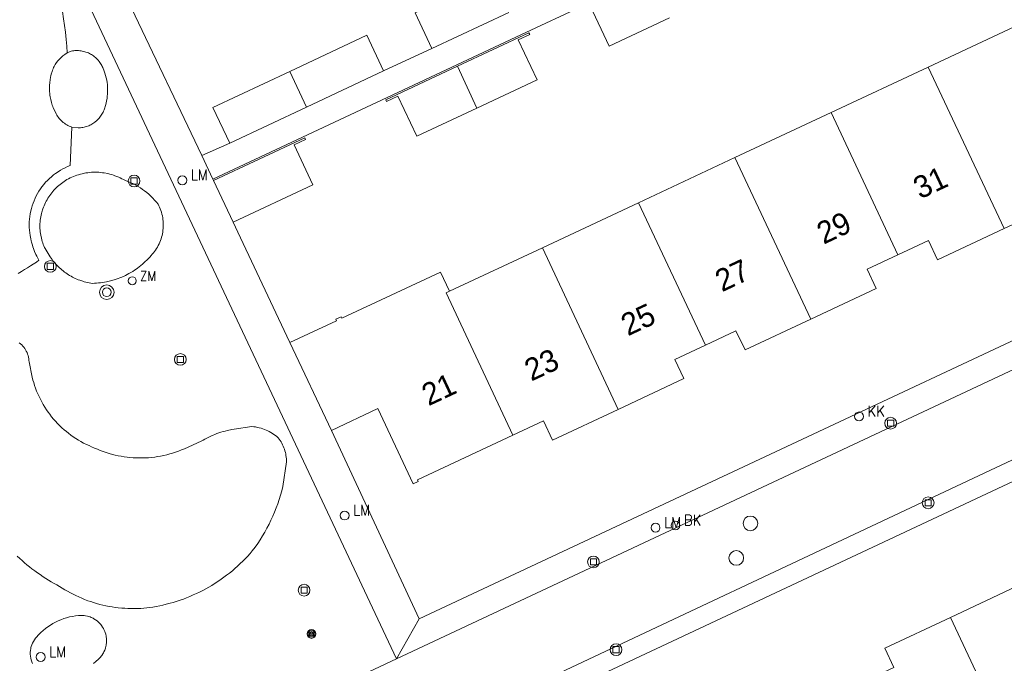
# Model space of a CAD drawing. Header units: metres. Extents: x 138165 to 154469, y 480134 to 494189.
# Tile 541 of 656: x 146613 to 146669, y 486643 to 486679. Entities that reach past the tile are written whole.
import ezdxf

# ---------------------------------------------------------------- set-up
doc = ezdxf.new("R2010")
doc.units = ezdxf.units.M
doc.header["$LTSCALE"] = 0.001
doc.header["$MEASUREMENT"] = 0
for name, color, linetype, lineweight in [('Level 5', 7, 'Continuous', 0), ('TOP-L-topo objecten punt', 7, 'Continuous', 0), ('TOP-L-topo objecten vlak', 7, 'Continuous', 0), ('TOP-T-topo huisnummering naamgeving', 7, 'Continuous', 0)]:
    doc.layers.add(name, color=color, linetype=linetype, lineweight=lineweight)
doc.styles.add('Style-INTL_ISO', font='INTL_ISO.shx')
doc.styles.add('Style-STANDARD', font='STANDARD.shx')

# ---------------------------------------------------------------- blocks, each defined once
blk = doc.blocks.new('24')
at = {"layer": 'TOP-L-topo objecten punt', "color": 7, "linetype": 'Continuous', "lineweight": 0}
for radius in [0.025, 0.0182, 0.0115, 0.005]:
    blk.add_circle((0, 0), radius, dxfattribs=at)
blk = doc.blocks.new('304')
at = {"layer": 'TOP-L-topo objecten punt', "color": 7, "linetype": 'Continuous', "lineweight": 0}
blk.add_circle((0, 0), 0.0225, dxfattribs=at)
at = {"layer": 'TOP-L-topo objecten punt', "color": 7, "linetype": 'Continuous', "lineweight": 0, "style": 'Style-STANDARD'}
blk.add_text('ZM', height=0.054, dxfattribs=at).set_placement((0.0435, 0))
blk = doc.blocks.new('39')
at = {"layer": 'TOP-L-topo objecten punt', "color": 7, "linetype": 'Continuous', "lineweight": 0}
for p, q in [((0.0175, 0.0175), (-0.0175, 0.0175)), ((-0.0175, 0.0175), (-0.0175, -0.0175)), ((0.0175, 0.0175), (0.0175, -0.0175)), ((0.0175, -0.0175), (-0.0175, -0.0175))]:
    blk.add_line(p, q, dxfattribs=at)
blk.add_circle((0, 0), 0.0332, dxfattribs=at)
blk = doc.blocks.new('*U13')
at = {"layer": 'Level 5', "color": 7, "linetype": 'Continuous', "lineweight": 0}
blk.add_circle((0, 0), 0.0415, dxfattribs=at)
blk = doc.blocks.new('150')
at = {"layer": 'Level 5', "color": 7, "linetype": 'Continuous', "lineweight": 0}
blk.add_blockref('*U13', (0, 0), dxfattribs=at)
blk = doc.blocks.new('72')
at = {"layer": 'TOP-L-topo objecten punt', "color": 7, "linetype": 'Continuous', "lineweight": 0}
blk.add_circle((0, 0), 0.025, dxfattribs=at)
at = {"layer": 'TOP-L-topo objecten punt', "color": 7, "linetype": 'Continuous', "lineweight": 0, "style": 'Style-STANDARD'}
blk.add_text('BK', height=0.06, dxfattribs=at).set_placement((0.0483, 0))
blk = doc.blocks.new('16')
at = {"layer": 'TOP-L-topo objecten punt', "color": 7, "linetype": 'Continuous', "lineweight": 0}
blk.add_circle((0, 0), 0.025, dxfattribs=at)
at = {"layer": 'TOP-L-topo objecten punt', "color": 7, "linetype": 'Continuous', "lineweight": 0, "style": 'Style-STANDARD'}
blk.add_text('LM', height=0.06, dxfattribs=at).set_placement((0.0483, 0))
blk = doc.blocks.new('119')
at = {"layer": 'TOP-L-topo objecten punt', "color": 7, "linetype": 'Continuous', "lineweight": 0}
blk.add_circle((0, 0), 0.025, dxfattribs=at)
at = {"layer": 'TOP-L-topo objecten punt', "color": 7, "linetype": 'Continuous', "lineweight": 0, "style": 'Style-STANDARD'}
blk.add_text('KK', height=0.06, dxfattribs=at).set_placement((0.0483, 0))
blk = doc.blocks.new('27')
at = {"layer": 'TOP-L-topo objecten punt', "color": 7, "linetype": 'Continuous', "lineweight": 0}
for radius in [0.0415, 0.025]:
    blk.add_circle((0, 0), radius, dxfattribs=at)

msp = doc.modelspace()

# ---------------------------------------------------------------- linework, layer by layer
at = {"layer": 'TOP-L-topo objecten vlak', "flags": 128}
for points in [[(146624.255, 486670.481), (146628.721, 486672.57), (146634.698, 486675.37), (146641.369, 486678.503), (146645.567, 486680.456), (146652.236, 486683.593), (146656.503, 486685.587), (146663.168, 486688.708), (146674.085, 486693.834), (146678.359, 486695.836), (146681.865, 486697.474)], [(146634.62, 486643.389), (146610.174, 486695.348)], [(146623.636, 486671.828), (146619.667, 486680.147), (146614.784, 486690.558), (146612.514, 486695.254)], [(146614.773, 486683.74), (146614.898, 486683.382), (146615.03, 486682.983), (146615.154, 486682.58), (146615.259, 486682.217), (146615.358, 486681.851), (146615.45, 486681.484), (146615.536, 486681.115), (146615.625, 486680.703), (146615.698, 486680.332), (146615.764, 486679.959), (146615.831, 486679.543), (146615.884, 486679.168), (146615.93, 486678.792), (146615.974, 486678.374), (146616.007, 486677.996), (146616.034, 486677.617)], [(146640.017, 486681.92), (146635.67, 486679.883), (146636.615, 486677.867)], [(146648.926, 486681.95), (146644.883, 486680.055), (146644.925, 486679.966), (146645.568, 486680.268), (146646.63, 486678.003), (146650.029, 486679.596)], [(146640.962, 486679.9), (146636.615, 486677.867)], [(146670.138, 486679.389), (146664.65, 486676.817)], [(146639.163, 486674.503), (146642.563, 486676.096), (146641.501, 486678.361), (146642.145, 486678.663), (146642.103, 486678.752), (146638.06, 486676.857)], [(146633.898, 486676.595), (146632.954, 486678.61), (146628.607, 486676.573)], [(146616.034, 486677.617), (146615.897, 486677.528), (146615.838, 486677.484), (146615.788, 486677.444), (146615.693, 486677.361), (146615.639, 486677.308), (146615.596, 486677.263), (146615.513, 486677.167), (146615.436, 486677.067), (146615.4, 486677.015), (146615.359, 486676.951), (146615.297, 486676.842), (146615.268, 486676.786), (146615.236, 486676.717), (146615.206, 486676.638), (146615.181, 486676.565), (146615.136, 486676.418), (146615.113, 486676.328), (146615.096, 486676.253), (146615.068, 486676.102), (146615.047, 486675.949), (146615.034, 486675.78), (146615.03, 486675.626), (146615.031, 486675.549), (146615.035, 486675.456), (146615.048, 486675.303), (146615.057, 486675.226), (146615.071, 486675.135), (146615.101, 486674.984), (146615.142, 486674.819), (146615.188, 486674.672), (146615.219, 486674.585), (146615.248, 486674.513), (146615.309, 486674.372), (146615.412, 486674.168), (146615.451, 486674.1), (146615.493, 486674.034), (146615.539, 486673.97), (146615.588, 486673.908), (146615.64, 486673.849), (146615.695, 486673.793), (146615.752, 486673.739), (146615.813, 486673.689), (146615.875, 486673.641), (146615.94, 486673.597), (146616.007, 486673.556), (146616.076, 486673.518), (146616.147, 486673.484), (146616.219, 486673.453), (146616.293, 486673.426)], [(146616.034, 486677.617), (146616.257, 486677.714), (146616.324, 486677.726), (146616.402, 486677.737), (146616.469, 486677.744), (146616.537, 486677.747), (146616.672, 486677.745), (146616.751, 486677.739), (146616.818, 486677.73), (146616.884, 486677.718), (146616.962, 486677.701), (146617.027, 486677.684), (146617.091, 486677.664), (146617.166, 486677.636), (146617.228, 486677.61), (146617.289, 486677.581), (146617.349, 486677.55), (146617.408, 486677.516), (146617.465, 486677.48), (146617.52, 486677.441), (146617.583, 486677.393), (146617.634, 486677.349), (146617.684, 486677.303), (146617.74, 486677.247), (146617.785, 486677.197), (146617.835, 486677.136), (146617.876, 486677.082), (146617.914, 486677.026), (146617.95, 486676.968), (146617.983, 486676.909), (146618.014, 486676.849), (146618.042, 486676.788), (146618.123, 486676.584), (146618.165, 486676.466), (146618.201, 486676.346), (146618.237, 486676.21), (146618.265, 486676.072), (146618.286, 486675.948), (146618.301, 486675.824), (146618.311, 486675.699), (146618.317, 486675.558), (146618.316, 486675.433), (146618.309, 486675.292), (146618.298, 486675.167), (146618.281, 486675.043), (146618.256, 486674.904), (146618.229, 486674.782), (146618.194, 486674.651), (146618.179, 486674.585), (146618.161, 486674.519), (146618.14, 486674.455), (146618.116, 486674.391), (146618.09, 486674.329), (146618.061, 486674.267), (146618.03, 486674.207), (146617.996, 486674.148), (146617.921, 486674.035), (146617.879, 486673.981), (146617.836, 486673.929), (146617.79, 486673.879), (146617.743, 486673.831), (146617.702, 486673.792), (146617.597, 486673.705), (146617.542, 486673.665), (146617.486, 486673.628), (146617.428, 486673.593), (146617.368, 486673.56), (146617.307, 486673.53), (146617.245, 486673.502), (146617.118, 486673.455), (146617.053, 486673.436), (146616.987, 486673.419), (146616.921, 486673.406), (146616.854, 486673.395), (146616.787, 486673.387), (146616.719, 486673.381), (146616.66, 486673.379), (146616.293, 486673.426)], [(146636.615, 486677.867), (146633.898, 486676.595)], [(146628.607, 486676.573), (146624.261, 486674.537), (146625.206, 486672.52)], [(146629.552, 486674.558), (146628.607, 486676.573)], [(146633.898, 486676.595), (146629.552, 486674.558)], [(146638.06, 486676.857), (146634.017, 486674.962), (146634.059, 486674.873), (146634.702, 486675.175), (146635.764, 486672.91), (146639.163, 486674.503)], [(146638.06, 486676.857), (146639.163, 486674.503)], [(146664.65, 486676.817), (146659.163, 486674.246)], [(146668.928, 486667.69), (146664.65, 486676.817)], [(146629.552, 486674.558), (146625.206, 486672.52)], [(146659.163, 486674.246), (146653.73, 486671.699)], [(146659.163, 486674.246), (146662.932, 486666.205)], [(146616.293, 486673.426), (146616.198, 486671.249), (146616.057, 486671.192), (146615.918, 486671.129), (146615.783, 486671.06), (146615.65, 486670.986), (146615.52, 486670.906), (146615.381, 486670.811), (146615.259, 486670.719), (146615.141, 486670.623), (146615.028, 486670.522), (146614.919, 486670.415), (146614.814, 486670.305), (146614.715, 486670.19), (146614.61, 486670.057), (146614.521, 486669.934), (146614.437, 486669.807), (146614.359, 486669.676), (146614.286, 486669.542), (146614.22, 486669.405), (146614.159, 486669.266), (146614.104, 486669.124), (146614.055, 486668.98), (146614.013, 486668.834), (146613.976, 486668.686), (146613.943, 486668.52), (146613.92, 486668.37), (146613.904, 486668.218), (146613.894, 486668.067), (146613.89, 486667.915), (146613.893, 486667.762), (146613.903, 486667.61), (146613.918, 486667.459), (146613.943, 486667.295), (146613.976, 486667.106), (146613.998, 486667.004), (146614.019, 486666.919), (146614.066, 486666.751), (146614.092, 486666.668), (146614.126, 486666.569), (146614.195, 486666.39), (146614.266, 486666.231), (146614.312, 486666.137), (146614.395, 486665.983), (146614.439, 486665.907), (146614.291, 486665.801), (146614.116, 486665.681), (146613.964, 486665.581), (146613.786, 486665.467), (146613.631, 486665.371), (146613.448, 486665.263), (146613.263, 486665.159)], [(146625.404, 486668.054), (146629.903, 486670.163), (146628.841, 486672.428), (146629.485, 486672.73), (146629.443, 486672.819), (146624.292, 486670.404)], [(146697.145, 486672.724), (146634.62, 486643.389)], [(146693.492, 486672.678), (146693.317, 486672.582), (146635.911, 486645.653)], [(146625.206, 486672.52), (146623.636, 486671.828)], [(146623.636, 486671.828), (146624.255, 486670.481)], [(146653.73, 486671.699), (146648.297, 486669.153)], [(146653.73, 486671.699), (146658.008, 486662.572)], [(146668.928, 486667.69), (146672.69, 486669.453), (146672.18, 486670.539), (146673.906, 486671.348)], [(146621.253, 486668.892), (146621.291, 486668.799), (146621.324, 486668.706), (146621.354, 486668.611), (146621.384, 486668.501), (146621.406, 486668.404), (146621.424, 486668.306), (146621.438, 486668.207), (146621.448, 486668.108), (146621.454, 486668.009), (146621.457, 486667.895), (146621.455, 486667.796), (146621.449, 486667.696), (146621.439, 486667.597), (146621.425, 486667.498), (146621.407, 486667.4), (146621.386, 486667.303), (146621.36, 486667.207), (146621.331, 486667.112), (146621.299, 486667.018), (146621.262, 486666.925), (146621.216, 486666.821), (146621.172, 486666.732), (146621.124, 486666.644), (146621.073, 486666.559), (146621.019, 486666.475), (146620.961, 486666.394), (146620.9, 486666.315), (146620.837, 486666.239), (146620.77, 486666.165), (146620.69, 486666.084), (146620.601, 486665.987), (146620.523, 486665.906), (146620.442, 486665.827), (146620.36, 486665.75), (146620.275, 486665.675), (146620.189, 486665.602), (146620.1, 486665.532), (146620.01, 486665.464), (146619.919, 486665.398), (146619.825, 486665.334), (146619.73, 486665.273), (146619.617, 486665.205), (146619.519, 486665.149), (146619.42, 486665.096), (146619.319, 486665.045), (146619.113, 486664.951), (146619.008, 486664.908), (146618.903, 486664.868), (146618.796, 486664.83), (146618.689, 486664.796), (146618.471, 486664.734), (146618.251, 486664.684), (146618.14, 486664.663), (146618.028, 486664.645), (146617.916, 486664.63), (146617.804, 486664.618), (146617.692, 486664.609), (146617.579, 486664.602), (146617.447, 486664.598), (146617.363, 486664.61), (146617.266, 486664.627), (146617.17, 486664.647), (146617.09, 486664.666), (146616.995, 486664.69), (146616.916, 486664.713), (146616.745, 486664.77), (146616.653, 486664.805), (146616.577, 486664.836), (146616.487, 486664.876), (146616.413, 486664.911), (146616.325, 486664.956), (146616.253, 486664.995), (146616.168, 486665.044), (146616.098, 486665.087), (146615.948, 486665.188), (146615.882, 486665.236), (146615.804, 486665.296), (146615.728, 486665.358), (146615.666, 486665.412), (146615.593, 486665.478), (146615.534, 486665.535), (146615.465, 486665.605), (146615.409, 486665.665), (146615.354, 486665.726), (146615.291, 486665.801), (146615.23, 486665.878), (146615.181, 486665.944), (146615.124, 486666.024), (146615.078, 486666.092), (146614.787, 486666.559), (146614.754, 486666.628), (146614.718, 486666.712), (146614.684, 486666.797), (146614.653, 486666.883), (146614.624, 486666.97), (146614.576, 486667.146), (146614.538, 486667.325), (146614.512, 486667.506), (146614.503, 486667.597), (146614.497, 486667.689), (146614.494, 486667.78), (146614.494, 486667.872), (146614.497, 486667.963), (146614.505, 486668.07), (146614.515, 486668.164), (146614.528, 486668.258), (146614.544, 486668.351), (146614.563, 486668.444), (146614.584, 486668.536), (146614.608, 486668.627), (146614.665, 486668.807), (146614.698, 486668.896), (146614.733, 486668.984), (146614.811, 486669.156), (146614.854, 486669.24), (146614.9, 486669.323), (146614.948, 486669.404), (146614.999, 486669.484), (146615.052, 486669.562), (146615.107, 486669.639), (146615.165, 486669.714), (146615.225, 486669.787), (146615.287, 486669.858), (146615.351, 486669.928), (146615.417, 486669.995), (146615.486, 486670.06), (146615.556, 486670.123), (146615.628, 486670.184), (146615.702, 486670.243), (146615.778, 486670.3), (146615.855, 486670.354), (146615.934, 486670.406), (146616.015, 486670.455), (146616.108, 486670.506), (146616.195, 486670.55), (146616.297, 486670.597), (146616.386, 486670.635), (146616.476, 486670.67), (146616.582, 486670.708), (146616.674, 486670.737), (146616.783, 486670.768), (146616.876, 486670.792), (146617.082, 486670.833), (146617.193, 486670.849), (146617.289, 486670.86), (146617.402, 486670.87), (146617.611, 486670.877), (146617.707, 486670.875), (146617.82, 486670.87), (146617.932, 486670.861), (146618.028, 486670.85), (146618.124, 486670.836), (146618.33, 486670.797), (146618.439, 486670.77), (146618.548, 486670.739), (146618.64, 486670.71), (146618.731, 486670.678), (146618.836, 486670.637), (146618.94, 486670.593), (146619.028, 486670.552), (146619.114, 486670.509), (146619.213, 486670.455), (146619.37, 486670.397), (146619.508, 486670.34), (146619.643, 486670.279), (146619.777, 486670.212), (146619.908, 486670.142), (146620.037, 486670.067), (146620.163, 486669.987), (146620.286, 486669.903), (146620.406, 486669.815), (146620.523, 486669.723), (146620.637, 486669.627), (146620.747, 486669.527), (146620.868, 486669.41), (146620.971, 486669.303), (146621.07, 486669.192), (146621.165, 486669.077), (146621.212, 486668.982), (146621.253, 486668.892)], [(146624.292, 486670.404), (146624.255, 486670.481)], [(146625.404, 486668.054), (146624.292, 486670.404)], [(146648.297, 486669.153), (146642.865, 486666.607)], [(146648.297, 486669.153), (146652.066, 486661.112)], [(146638.436, 486640.052), (146699.075, 486668.599)], [(146628.608, 486661.25), (146628.591, 486661.286), (146625.672, 486667.488), (146625.404, 486668.054)], [(146662.932, 486666.205), (146664.658, 486667.014), (146665.167, 486665.927), (146668.928, 486667.69)], [(146642.865, 486666.607), (146637.622, 486664.149)], [(146647.142, 486657.479), (146642.865, 486666.607)], [(146638.89, 486639.074), (146696.363, 486666.06), (146696.542, 486666.175)], [(146658.008, 486662.572), (146661.715, 486664.309), (146661.206, 486665.396), (146662.932, 486666.205)], [(146637.622, 486664.149), (146637.113, 486665.236), (146631.535, 486662.622), (146631.492, 486662.712), (146631.203, 486662.577), (146631.245, 486662.486), (146628.608, 486661.25)], [(146641.2, 486656.02), (146637.432, 486664.06), (146637.622, 486664.149)], [(146652.066, 486661.112), (146653.792, 486661.921), (146654.301, 486660.835), (146658.008, 486662.572)], [(146613.329, 486661.243), (146613.402, 486661.183), (146613.464, 486661.126), (146613.529, 486661.057), (146613.583, 486660.992), (146613.633, 486660.924), (146613.685, 486660.844), (146613.725, 486660.77), (146613.766, 486660.684), (146613.797, 486660.605), (146613.826, 486660.515), (146613.849, 486660.423), (146613.864, 486660.34), (146613.875, 486660.245), (146613.879, 486660.158), (146614.061, 486659.303), (146614.102, 486659.138), (146614.143, 486658.995), (146614.193, 486658.832), (146614.249, 486658.671), (146614.309, 486658.512), (146614.375, 486658.355), (146614.444, 486658.2), (146614.519, 486658.047), (146614.598, 486657.896), (146614.681, 486657.748), (146614.769, 486657.603), (146614.862, 486657.46), (146614.958, 486657.32), (146615.046, 486657.2), (146615.15, 486657.065), (146615.259, 486656.934), (146615.371, 486656.806), (146615.487, 486656.682), (146615.607, 486656.561), (146615.73, 486656.443), (146615.857, 486656.33), (146615.987, 486656.22), (146616.103, 486656.128), (146616.239, 486656.025), (146616.378, 486655.927), (146616.52, 486655.834), (146616.665, 486655.744), (146616.812, 486655.659), (146616.962, 486655.579), (146617.114, 486655.503), (146617.269, 486655.431), (146617.412, 486655.37), (146617.574, 486655.294), (146617.737, 486655.222), (146617.903, 486655.155), (146618.071, 486655.093), (146618.24, 486655.036), (146618.411, 486654.983), (146618.583, 486654.936), (146618.735, 486654.898), (146618.91, 486654.86), (146619.085, 486654.827), (146619.24, 486654.802), (146619.417, 486654.778), (146619.572, 486654.761), (146619.75, 486654.747), (146619.929, 486654.738), (146620.108, 486654.734), (146620.286, 486654.735), (146620.465, 486654.742), (146620.621, 486654.751), (146620.799, 486654.767), (146620.976, 486654.788), (146621.131, 486654.811), (146621.307, 486654.841), (146621.483, 486654.877), (146621.657, 486654.917), (146621.829, 486654.962), (146621.98, 486655.006), (146622.15, 486655.061), (146622.318, 486655.12), (146622.485, 486655.185), (146622.65, 486655.254), (146623.605, 486655.68), (146623.706, 486655.741), (146623.808, 486655.8), (146623.912, 486655.856), (146624.035, 486655.918), (146624.142, 486655.968), (146624.268, 486656.024), (146624.377, 486656.069), (146624.487, 486656.111), (146624.598, 486656.15), (146624.711, 486656.187), (146624.842, 486656.226), (146624.956, 486656.257), (146625.09, 486656.289), (146625.322, 486656.335), (146625.457, 486656.357), (146626.465, 486656.513), (146626.566, 486656.501), (146626.666, 486656.486), (146626.779, 486656.464), (146626.878, 486656.44), (146626.976, 486656.412), (146627.072, 486656.381), (146627.167, 486656.346), (146627.261, 486656.308), (146627.353, 486656.266), (146627.443, 486656.22), (146627.532, 486656.171), (146627.619, 486656.118), (146627.703, 486656.062), (146627.786, 486656.003), (146627.866, 486655.941), (146627.953, 486655.867), (146628.008, 486655.794), (146628.06, 486655.718), (146628.108, 486655.641), (146628.153, 486655.561), (146628.195, 486655.48), (146628.233, 486655.397), (146628.268, 486655.312), (146628.299, 486655.226), (146628.326, 486655.138), (146628.349, 486655.05), (146628.369, 486654.961), (146628.385, 486654.87), (146628.397, 486654.78), (146628.405, 486654.688), (146628.409, 486654.597), (146628.409, 486654.514), (146628.213, 486653.116), (146628.15, 486652.871), (146628.081, 486652.629), (146628.006, 486652.387), (146627.925, 486652.148), (146627.838, 486651.912), (146627.744, 486651.677), (146627.645, 486651.445), (146627.539, 486651.216), (146627.428, 486650.989), (146627.311, 486650.765), (146627.188, 486650.544), (146627.06, 486650.327), (146626.926, 486650.113), (146626.787, 486649.902), (146626.642, 486649.695), (146626.485, 486649.483), (146626.359, 486649.338), (146626.212, 486649.176), (146626.079, 486649.037), (146625.945, 486648.901), (146625.807, 486648.767), (146625.646, 486648.618), (146625.503, 486648.491), (146625.357, 486648.366), (146625.187, 486648.228), (146625.036, 486648.11), (146624.882, 486647.995), (146624.726, 486647.883), (146624.545, 486647.759), (146624.384, 486647.655), (146624.198, 486647.539), (146624.033, 486647.442), (146623.866, 486647.347), (146623.697, 486647.257), (146623.501, 486647.157), (146623.329, 486647.074), (146623.154, 486646.994), (146622.953, 486646.907), (146622.775, 486646.835), (146622.596, 486646.767), (146622.415, 486646.702), (146622.233, 486646.641)], [(146630.947, 486656.294), (146628.608, 486661.25)], [(146647.142, 486657.479), (146650.849, 486659.217), (146650.34, 486660.303), (146652.066, 486661.112)], [(146630.947, 486656.294), (146633.571, 486657.524), (146635.565, 486653.268), (146635.855, 486653.404), (146635.813, 486653.495), (146641.2, 486656.02)], [(146641.2, 486656.02), (146642.926, 486656.829), (146643.435, 486655.742), (146647.142, 486657.479)], [(146635.911, 486645.653), (146630.947, 486656.294)], [(146622.233, 486646.641), (146622.024, 486646.576), (146621.839, 486646.523), (146621.627, 486646.467), (146621.441, 486646.423), (146621.254, 486646.382), (146621.058, 486646.343), (146620.865, 486646.311), (146620.695, 486646.288), (146620.525, 486646.268), (146620.355, 486646.252), (146620.184, 486646.24), (146620.013, 486646.232), (146619.817, 486646.227), (146619.646, 486646.228), (146619.45, 486646.233), (146619.279, 486646.242), (146619.109, 486646.254), (146618.914, 486646.274), (146618.744, 486646.295), (146618.574, 486646.32), (146618.406, 486646.348), (146618.214, 486646.386), (146618.046, 486646.423), (146617.88, 486646.464), (146617.691, 486646.515), (146617.527, 486646.564), (146617.364, 486646.617), (146617.203, 486646.673), (146617.019, 486646.742), (146616.861, 486646.806), (146616.681, 486646.884), (146616.526, 486646.956), (146616.372, 486647.032), (146616.22, 486647.111), (146616.049, 486647.205), (146615.901, 486647.291), (146615.755, 486647.381), (146615.607, 486647.477), (146615.449, 486647.562), (146615.292, 486647.65), (146615.137, 486647.741), (146614.983, 486647.834), (146614.83, 486647.929), (146614.68, 486648.027), (146614.506, 486648.144), (146614.358, 486648.247), (146614.213, 486648.352), (146614.045, 486648.478), (146613.903, 486648.588), (146613.763, 486648.701), (146613.625, 486648.816), (146613.488, 486648.933), (146613.354, 486649.052), (146613.199, 486649.193)], [(146671.844, 486647.189), (146670.118, 486646.381), (146669.609, 486647.467), (146665.902, 486645.73)], [(146614.066, 486643.129), (146614.027, 486643.227), (146613.996, 486643.328), (146613.972, 486643.431), (146613.955, 486643.546), (146613.948, 486643.651), (146613.949, 486643.756), (146613.958, 486643.862), (146613.975, 486643.966), (146613.988, 486644.028), (146614.002, 486644.079), (146614.035, 486644.179), (146614.076, 486644.276), (146614.124, 486644.37), (146614.179, 486644.461), (146614.24, 486644.546), (146614.273, 486644.588), (146614.429, 486644.759), (146614.549, 486644.878), (146614.675, 486644.991), (146614.805, 486645.098), (146614.941, 486645.199), (146615.081, 486645.293), (146615.226, 486645.38), (146615.374, 486645.46), (146615.526, 486645.533), (146615.682, 486645.599), (146615.84, 486645.658), (146616.001, 486645.709), (146616.164, 486645.752), (146616.329, 486645.788), (146616.496, 486645.815), (146616.664, 486645.835), (146616.771, 486645.843), (146616.888, 486645.843), (146616.995, 486645.834), (146617.058, 486645.825), (146617.174, 486645.801), (146617.225, 486645.787), (146617.327, 486645.754), (146617.386, 486645.73), (146617.435, 486645.708), (146617.493, 486645.679), (146617.54, 486645.653), (146617.639, 486645.591), (146617.725, 486645.526), (146617.774, 486645.485), (146617.859, 486645.404), (146617.93, 486645.324), (146617.969, 486645.273), (146618.03, 486645.185), (146618.085, 486645.093), (146618.109, 486645.046), (146618.157, 486644.938), (146618.179, 486644.878), (146618.21, 486644.775), (146618.233, 486644.671), (146618.242, 486644.618), (146618.25, 486644.555), (146618.256, 486644.448), (146618.254, 486644.33), (146618.25, 486644.277), (146618.242, 486644.213), (146618.232, 486644.15), (146618.221, 486644.097), (146618.194, 486643.994), (146618.155, 486643.883), (146618.107, 486643.776), (146618.082, 486643.728), (146618.05, 486643.673), (146617.991, 486643.583), (146617.953, 486643.532), (146617.919, 486643.49), (146617.876, 486643.442), (146617.801, 486643.366), (146617.644, 486643.232)], [(146635.911, 486645.653), (146634.62, 486643.389)], [(146665.902, 486645.73), (146662.195, 486643.992), (146662.704, 486642.906), (146660.978, 486642.097)], [(146670.179, 486636.602), (146665.902, 486645.73)], [(146634.62, 486643.389), (146616.828, 486635.016)], [(146617.644, 486643.232), (146617.513, 486643.13)]]:
    msp.add_lwpolyline(points, dxfattribs=at)

# ---------------------------------------------------------------- block references
at = {"layer": 'TOP-L-topo objecten punt', "xscale": 10, "yscale": 10, "zscale": 10}
for name, p in [('16', (146622.533, 486670.42)), ('39', (146619.81, 486670.38)), ('39', (146615.081, 486665.554)), ('304', (146619.705, 486664.742)), ('27', (146618.268, 486664.097)), ('39', (146622.421, 486660.3)), ('119', (146660.739, 486657.081)), ('39', (146662.522, 486656.699)), ('16', (146631.694, 486651.482)), ('39', (146664.641, 486652.201)), ('72', (146650.373, 486650.92)), ('16', (146649.25, 486650.794)), ('150', (146654.608, 486651.04)), ('150', (146653.808, 486649.088)), ('39', (146645.744, 486648.864)), ('39', (146629.408, 486647.264)), ('24', (146629.824, 486644.795)), ('16', (146614.534, 486643.489)), ('39', (146647.02, 486643.906))]:
    msp.add_blockref(name, p, dxfattribs=at)

# ---------------------------------------------------------------- texts
at = {"layer": 'TOP-T-topo huisnummering naamgeving', "style": 'Style-INTL_ISO'}
for s, p in [('31', (146664.185, 486669.333)), ('29', (146658.738, 486666.779)), ('27', (146653, 486664.09)), ('25', (146647.683, 486661.599)), ('23', (146642.234, 486659.045)), ('21', (146636.433, 486657.651))]:
    msp.add_text(s, height=1.25, rotation=25.1, dxfattribs=at).set_placement(p)

doc.saveas('drawing.dxf')
